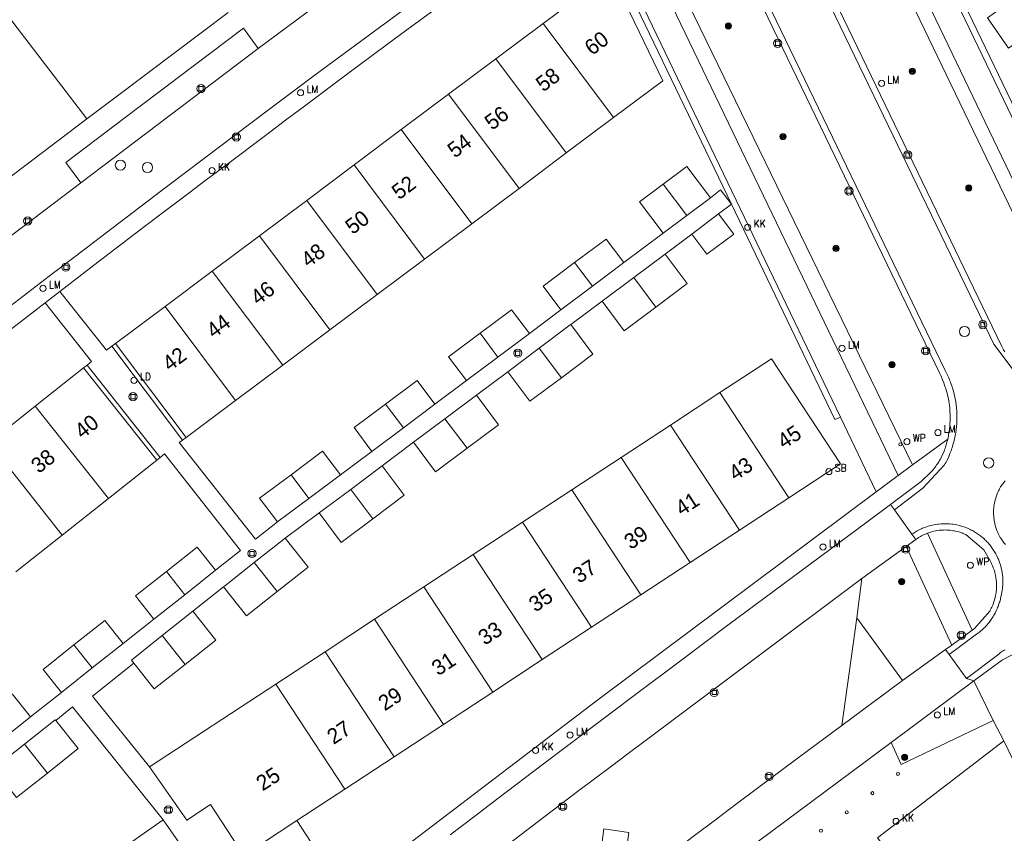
# Model space of a CAD drawing. Header units: metres. Extents: x 138165 to 154469, y 480134 to 494189.
# Tile 744 of 1056: x 145653 to 145733, y 488215 to 488281. Entities that reach past the tile are written whole.
import ezdxf

# ---------------------------------------------------------------- set-up
doc = ezdxf.new("R2010")
doc.units = ezdxf.units.M
doc.header["$LTSCALE"] = 0.001
doc.header["$MEASUREMENT"] = 0
for name, color, linetype, lineweight in [('Level 5', 7, 'Continuous', 0), ('TOP-L-terrein schutting raster hek leuning', 7, 'Continuous', 0), ('TOP-L-topo objecten punt', 7, 'Continuous', 0), ('TOP-L-topo objecten vlak', 7, 'Continuous', 0), ('TOP-L-verharding molgoot', 7, 'Continuous', 0), ('TOP-T-topo huisnummering naamgeving', 7, 'Continuous', 0)]:
    doc.layers.add(name, color=color, linetype=linetype, lineweight=lineweight)
doc.styles.add('Style-INTL_ISO', font='INTL_ISO.shx')
doc.styles.add('Style-STANDARD', font='STANDARD.shx')

# ---------------------------------------------------------------- blocks, each defined once
blk = doc.blocks.new('24')
at = {"layer": 'TOP-L-topo objecten punt', "color": 7, "linetype": 'Continuous', "lineweight": 0}
for radius in [0.025, 0.0182, 0.0115, 0.005]:
    blk.add_circle((0, 0), radius, dxfattribs=at)
blk = doc.blocks.new('39')
at = {"layer": 'TOP-L-topo objecten punt', "color": 7, "linetype": 'Continuous', "lineweight": 0}
for p, q in [((0.0175, 0.0175), (-0.0175, 0.0175)), ((-0.0175, 0.0175), (-0.0175, -0.0175)), ((0.0175, 0.0175), (0.0175, -0.0175)), ((0.0175, -0.0175), (-0.0175, -0.0175))]:
    blk.add_line(p, q, dxfattribs=at)
blk.add_circle((0, 0), 0.0332, dxfattribs=at)
blk = doc.blocks.new('*U13')
at = {"layer": 'Level 5', "color": 7, "linetype": 'Continuous', "lineweight": 0}
blk.add_circle((0, 0), 0.0415, dxfattribs=at)
blk = doc.blocks.new('150')
at = {"layer": 'Level 5', "color": 7, "linetype": 'Continuous', "lineweight": 0}
blk.add_blockref('*U13', (0, 0), dxfattribs=at)
blk = doc.blocks.new('73')
at = {"layer": 'TOP-L-topo objecten punt', "color": 7, "linetype": 'Continuous', "lineweight": 0}
blk.add_circle((0, 0), 0.025, dxfattribs=at)
at = {"layer": 'TOP-L-topo objecten punt', "color": 7, "linetype": 'Continuous', "lineweight": 0, "style": 'Style-STANDARD'}
blk.add_text('WP', height=0.06, dxfattribs=at).set_placement((0.0483, 0))
blk = doc.blocks.new('121')
at = {"layer": 'TOP-L-topo objecten punt', "color": 7, "linetype": 'Continuous', "lineweight": 0}
blk.add_circle((0, 0), 0.025, dxfattribs=at)
at = {"layer": 'TOP-L-topo objecten punt', "color": 7, "linetype": 'Continuous', "lineweight": 0, "style": 'Style-STANDARD'}
blk.add_text('LD', height=0.06, dxfattribs=at).set_placement((0.0483, 0))
blk = doc.blocks.new('10')
at = {"layer": 'TOP-L-topo objecten punt', "linetype": 'Continuous', "lineweight": 0}
blk.add_circle((0, 0), 0.0125, dxfattribs=at)
blk = doc.blocks.new('16')
at = {"layer": 'TOP-L-topo objecten punt', "color": 7, "linetype": 'Continuous', "lineweight": 0}
blk.add_circle((0, 0), 0.025, dxfattribs=at)
at = {"layer": 'TOP-L-topo objecten punt', "color": 7, "linetype": 'Continuous', "lineweight": 0, "style": 'Style-STANDARD'}
blk.add_text('LM', height=0.06, dxfattribs=at).set_placement((0.0483, 0))
blk = doc.blocks.new('119')
at = {"layer": 'TOP-L-topo objecten punt', "color": 7, "linetype": 'Continuous', "lineweight": 0}
blk.add_circle((0, 0), 0.025, dxfattribs=at)
at = {"layer": 'TOP-L-topo objecten punt', "color": 7, "linetype": 'Continuous', "lineweight": 0, "style": 'Style-STANDARD'}
blk.add_text('KK', height=0.06, dxfattribs=at).set_placement((0.0483, 0))
blk = doc.blocks.new('175')
at = {"layer": 'TOP-L-topo objecten punt', "color": 7, "linetype": 'Continuous', "lineweight": 0}
blk.add_circle((0, 0), 0.025, dxfattribs=at)
at = {"layer": 'TOP-L-topo objecten punt', "color": 7, "linetype": 'Continuous', "lineweight": 0, "style": 'Style-STANDARD'}
blk.add_text('SB', height=0.06, dxfattribs=at).set_placement((0.0483, 0))

msp = doc.modelspace()

# ---------------------------------------------------------------- linework, layer by layer
at = {"layer": 'TOP-L-terrein schutting raster hek leuning', "flags": 128}
msp.add_lwpolyline([(145730.26, 488227.19), (145731.833, 488223.977), (145724.348, 488220.399), (145723.518, 488222.178)], dxfattribs=at)
at = {"layer": 'TOP-L-topo objecten vlak', "flags": 128}
for points in [[(145718.492, 488305.139), (145741.758, 488256.743)], [(145741.343, 488256.453), (145718.079, 488304.845)], [(145716.794, 488302.587), (145715.722, 488302.062), (145738.161, 488255.427), (145739.186, 488255.946)], [(145716.794, 488302.587), (145739.186, 488255.946)], [(145732.766, 488253.974), (145732.716, 488254.052), (145732.667, 488254.132), (145732.574, 488254.293), (145732.489, 488254.459), (145712.079, 488296.796), (145711.575, 488298.258), (145711.551, 488298.405), (145711.538, 488298.5), (145711.518, 488298.691), (145711.505, 488298.883), (145711.502, 488298.979), (145711.502, 488299.172), (145711.51, 488299.364), (145711.526, 488299.555), (145711.537, 488299.651), (145711.564, 488299.841), (145711.581, 488299.936), (145711.6, 488300.03), (145711.643, 488300.217), (145711.668, 488300.31)], [(145711.566, 488296.654), (145731.869, 488254.577), (145733.449, 488252.513)], [(145700.073, 488293.766), (145676.678, 488276.494), (145673.122, 488273.825), (145671.346, 488272.488), (145667.798, 488269.809), (145666.026, 488268.468), (145664.255, 488267.124), (145660.716, 488264.433), (145657.182, 488261.735), (145655.417, 488260.384), (145651.891, 488257.677)], [(145701.758, 488293.15), (145725.271, 488244.771)], [(145707.729, 488293.156), (145727.447, 488252.251), (145727.556, 488252.03), (145727.609, 488251.916), (145727.71, 488251.685), (145727.803, 488251.45), (145727.847, 488251.332), (145727.929, 488251.094), (145727.967, 488250.974), (145728.003, 488250.853), (145728.07, 488250.61), (145728.129, 488250.365), (145728.18, 488250.118), (145728.203, 488249.994), (145728.242, 488249.745), (145728.259, 488249.62), (145728.286, 488249.37), (145728.306, 488249.118), (145728.317, 488248.867), (145728.321, 488248.615), (145728.316, 488248.363), (145728.304, 488248.111), (145728.283, 488247.86), (145728.27, 488247.734), (145728.238, 488247.484), (145728.197, 488247.235), (145728.174, 488247.112), (145728.149, 488246.988), (145728.122, 488246.865)], [(145724.09, 488243.903), (145700.77, 488292.412)], [(145708.454, 488292.8), (145727.92, 488252.44), (145727.996, 488252.296), (145728.052, 488252.183), (145728.16, 488251.955), (145728.212, 488251.839), (145728.261, 488251.723), (145728.309, 488251.606), (145728.355, 488251.488), (145728.44, 488251.25), (145728.481, 488251.13), (145728.519, 488251.01), (145728.59, 488250.767), (145728.653, 488250.522), (145728.708, 488250.275), (145728.733, 488250.151), (145728.776, 488249.902), (145728.812, 488249.652), (145728.839, 488249.4), (145728.859, 488249.148), (145728.866, 488249.022), (145728.87, 488248.896), (145728.874, 488248.643), (145728.873, 488248.516), (145728.87, 488248.39), (145728.858, 488248.138), (145728.837, 488247.886), (145728.809, 488247.634), (145728.773, 488247.384), (145728.752, 488247.259), (145728.729, 488247.135), (145728.704, 488247.011), (145728.677, 488246.888), (145728.648, 488246.764), (145728.617, 488246.642), (145728.55, 488246.398), (145728.513, 488246.277), (145728.474, 488246.157), (145728.434, 488246.037), (145728.392, 488245.918), (145728.301, 488245.682), (145728.204, 488245.448), (145728.099, 488245.218), (145727.986, 488244.992), (145727.928, 488244.88), (145727.867, 488244.769), (145726.113, 488242.865), (145723.799, 488241.101)], [(145655.928, 488258.873), (145659.027, 488261.269), (145662.817, 488264.158), (145664.45, 488265.399), (145666.085, 488266.639), (145667.721, 488267.877), (145669.358, 488269.113), (145672.636, 488271.581), (145674.277, 488272.813), (145675.919, 488274.043), (145679.207, 488276.498), (145682.499, 488278.947), (145684.147, 488280.169), (145687.446, 488282.608), (145689.098, 488283.825), (145692.404, 488286.254), (145694.06, 488287.467), (145697.373, 488289.886), (145698.621, 488290.795)], [(145710.536, 488265.976), (145698.621, 488290.795)], [(145699.032, 488291.094), (145719.398, 488248.657)], [(145658.115, 488272.925), (145649.413, 488284.276), (145595.45, 488247.467), (145607.111, 488233.013)], [(145700.947, 488273.021), (145704.965, 488276.029), (145700.74, 488284.809), (145695.217, 488280.675)], [(145672.06, 488278.639), (145676.77, 488282.147)], [(145732.754, 488282.112), (145731.353, 488281.149), (145733.053, 488278.676), (145734.454, 488279.638)], [(145669.599, 488281.583), (145660.829, 488274.971), (145658.115, 488272.925)], [(145672.06, 488278.639), (145670.862, 488280.288), (145661.342, 488273.11), (145656.406, 488269.378), (145657.64, 488267.728)], [(145695.217, 488280.675), (145691.375, 488277.798)], [(145700.947, 488273.021), (145695.217, 488280.675)], [(145657.64, 488267.728), (145672.06, 488278.639)], [(145691.375, 488277.798), (145687.532, 488274.922)], [(145691.375, 488277.798), (145697.104, 488270.145)], [(145687.532, 488274.922), (145683.689, 488272.045)], [(145687.532, 488274.922), (145693.262, 488267.268)], [(145697.104, 488270.145), (145700.947, 488273.021)], [(145658.115, 488272.925), (145642.78, 488261.288), (145629.042, 488250.563), (145607.111, 488233.013)], [(145683.689, 488272.045), (145679.847, 488269.169)], [(145689.419, 488264.391), (145683.689, 488272.045)], [(145693.262, 488267.268), (145697.104, 488270.145)], [(145679.847, 488269.169), (145676.004, 488266.292)], [(145685.577, 488261.515), (145679.847, 488269.169)], [(145708.83, 488266.495), (145706.913, 488269.056), (145704.992, 488267.618)], [(145651.454, 488263.02), (145657.64, 488267.728)], [(145704.992, 488267.618), (145703.07, 488266.179), (145704.984, 488263.622)], [(145706.908, 488265.059), (145704.992, 488267.618)], [(145689.419, 488264.391), (145693.262, 488267.268)], [(145710.536, 488265.976), (145709.659, 488267.143), (145708.83, 488266.495)], [(145676.004, 488266.292), (145672.162, 488263.416)], [(145676.004, 488266.292), (145681.733, 488258.638)], [(145708.83, 488266.495), (145706.908, 488265.059)], [(145709.493, 488265.192), (145710.536, 488265.976)], [(145719.398, 488248.657), (145718.942, 488248.453), (145710.536, 488265.976)], [(145706.908, 488265.059), (145704.984, 488263.622)], [(145707.308, 488263.549), (145708.538, 488261.903), (145710.729, 488263.541), (145709.493, 488265.192)], [(145707.308, 488263.549), (145709.493, 488265.192)], [(145685.577, 488261.515), (145689.419, 488264.391)], [(145672.162, 488263.416), (145668.32, 488260.539)], [(145672.162, 488263.416), (145677.892, 488255.762)], [(145704.984, 488263.622), (145701.785, 488261.221)], [(145705.145, 488261.923), (145707.308, 488263.549)], [(145701.785, 488261.221), (145700.347, 488263.142), (145697.786, 488261.225)], [(145702.588, 488260.001), (145705.145, 488261.923)], [(145704.382, 488257.605), (145706.942, 488259.522), (145705.145, 488261.923)], [(145681.733, 488258.638), (145685.577, 488261.515)], [(145697.786, 488261.225), (145695.224, 488259.307), (145696.671, 488257.374)], [(145699.228, 488259.298), (145697.786, 488261.225)], [(145701.785, 488261.221), (145699.228, 488259.298)], [(145668.32, 488260.539), (145664.477, 488257.663)], [(145674.049, 488252.885), (145668.32, 488260.539)], [(145700.029, 488258.078), (145702.588, 488260.001)], [(145702.588, 488260.001), (145704.382, 488257.605)], [(145655.928, 488258.873), (145654.742, 488257.956)], [(145660.164, 488254.434), (145659.719, 488254.101), (145655.928, 488258.873)], [(145677.892, 488255.762), (145681.733, 488258.638)], [(145699.228, 488259.298), (145696.671, 488257.374)], [(145601.17, 488215.315), (145638.589, 488245.468), (145654.742, 488257.956)], [(145654.742, 488257.956), (145658.512, 488253.17), (145658.134, 488252.871)], [(145697.477, 488256.179), (145700.029, 488258.078)], [(145700.029, 488258.078), (145701.82, 488255.687), (145704.382, 488257.605)], [(145664.477, 488257.663), (145660.459, 488254.655)], [(145664.477, 488257.663), (145670.207, 488250.009)], [(145694.103, 488255.464), (145692.662, 488257.389), (145690.101, 488255.472)], [(145696.671, 488257.374), (145694.103, 488255.464)], [(145694.913, 488254.265), (145697.434, 488256.15), (145697.477, 488256.179)], [(145696.712, 488251.863), (145699.272, 488253.78), (145697.477, 488256.179)], [(145674.049, 488252.885), (145677.892, 488255.762)], [(145690.101, 488255.472), (145687.539, 488253.554), (145688.985, 488251.622)], [(145691.545, 488253.543), (145690.101, 488255.472)], [(145694.103, 488255.464), (145691.545, 488253.543)], [(145660.164, 488254.434), (145660.459, 488254.655)], [(145660.459, 488254.655), (145666.189, 488247.001)], [(145665.894, 488246.78), (145660.164, 488254.434)], [(145692.349, 488252.35), (145694.913, 488254.265)], [(145696.712, 488251.863), (145694.913, 488254.265)], [(145691.545, 488253.543), (145688.985, 488251.622)], [(145715.206, 488242.095), (145719.402, 488244.85), (145713.788, 488253.4), (145709.592, 488250.645)], [(145657.86, 488252.653), (145653.927, 488249.533)], [(145657.86, 488252.653), (145658.134, 488252.871)], [(145663.801, 488245.163), (145657.86, 488252.653)], [(145658.134, 488252.871), (145664.075, 488245.381)], [(145670.207, 488250.009), (145674.049, 488252.885)], [(145689.804, 488250.439), (145692.349, 488252.35)], [(145692.349, 488252.35), (145694.15, 488249.945), (145696.712, 488251.863)], [(145686.421, 488249.708), (145684.977, 488251.636), (145682.416, 488249.719)], [(145688.985, 488251.622), (145686.421, 488249.708)], [(145709.592, 488250.645), (145705.58, 488248.01)], [(145709.592, 488250.645), (145715.206, 488242.095)], [(145666.189, 488247.001), (145670.207, 488250.009)], [(145687.243, 488248.522), (145689.804, 488250.439)], [(145689.041, 488246.12), (145691.602, 488248.038), (145689.804, 488250.439)], [(145653.927, 488249.533), (145650.165, 488246.549)], [(145653.927, 488249.533), (145659.868, 488242.043)], [(145682.416, 488249.719), (145679.854, 488247.801), (145681.3, 488245.869)], [(145682.416, 488249.719), (145683.861, 488247.789)], [(145686.421, 488249.708), (145683.861, 488247.789)], [(145684.682, 488246.603), (145687.243, 488248.522)], [(145687.243, 488248.522), (145689.041, 488246.12)], [(145719.398, 488248.657), (145722.315, 488242.58)], [(145683.861, 488247.789), (145681.3, 488245.869)], [(145705.58, 488248.01), (145701.568, 488245.376)], [(145711.194, 488239.46), (145705.58, 488248.01)], [(145650.165, 488246.549), (145656.106, 488239.059)], [(145673.611, 488240.122), (145671.842, 488238.724), (145665.633, 488246.585), (145665.894, 488246.78)], [(145666.189, 488247.001), (145665.894, 488246.78)], [(145682.135, 488244.695), (145684.682, 488246.603)], [(145684.682, 488246.603), (145686.479, 488244.203), (145689.041, 488246.12)], [(145723.473, 488241.535), (145725.966, 488243.407), (145726.76, 488244.166), (145726.901, 488244.329), (145726.969, 488244.412), (145727.1, 488244.583), (145727.164, 488244.67), (145727.225, 488244.758), (145727.285, 488244.847), (145727.401, 488245.029), (145727.456, 488245.122), (145727.509, 488245.216), (145727.61, 488245.406), (145727.658, 488245.502), (145727.749, 488245.697), (145727.832, 488245.896), (145727.871, 488245.996), (145727.908, 488246.097), (145727.943, 488246.199), (145727.976, 488246.302), (145728.037, 488246.508), (145728.064, 488246.612), (145728.122, 488246.865)], [(145728.122, 488246.865), (145725.271, 488244.771)], [(145678.736, 488243.954), (145677.292, 488245.883), (145674.731, 488243.966)], [(145681.3, 488245.869), (145678.736, 488243.954)], [(145659.868, 488242.043), (145663.801, 488245.163)], [(145664.075, 488245.381), (145663.801, 488245.163)], [(145664.075, 488245.381), (145664.433, 488245.665), (145670.623, 488237.812), (145668.594, 488236.191)], [(145701.568, 488245.376), (145697.555, 488242.741)], [(145707.182, 488236.826), (145701.568, 488245.376)], [(145679.574, 488242.778), (145682.024, 488244.615), (145682.135, 488244.695)], [(145681.371, 488240.378), (145683.932, 488242.296), (145682.135, 488244.695)], [(145725.271, 488244.771), (145724.09, 488243.903)], [(145674.731, 488243.966), (145672.169, 488242.048), (145673.611, 488240.122)], [(145676.173, 488242.039), (145674.731, 488243.966)], [(145678.736, 488243.954), (145676.173, 488242.039)], [(145722.315, 488242.58), (145724.09, 488243.903)], [(145732.794, 488243.478), (145732.682, 488243.338), (145732.628, 488243.266), (145732.576, 488243.193), (145732.526, 488243.119), (145732.429, 488242.968), (145732.34, 488242.813), (145732.298, 488242.734), (145732.258, 488242.654), (145732.183, 488242.491), (145732.148, 488242.408), (145732.116, 488242.325)], [(145677.012, 488240.86), (145679.574, 488242.778)], [(145722.315, 488242.58), (145699.68, 488225.664), (145679.054, 488209.925)], [(145679.574, 488242.778), (145681.371, 488240.378)], [(145697.555, 488242.741), (145693.543, 488240.107)], [(145697.555, 488242.741), (145703.169, 488234.191)], [(145656.106, 488239.059), (145659.868, 488242.043)], [(145676.173, 488242.039), (145673.654, 488240.162), (145673.611, 488240.122)], [(145711.194, 488239.46), (145715.206, 488242.095)], [(145732.116, 488242.325), (145732.055, 488242.156), (145732.028, 488242.071), (145732.003, 488241.985), (145731.958, 488241.812), (145731.921, 488241.636), (145731.905, 488241.548), (145731.88, 488241.371), (145731.87, 488241.282), (145731.857, 488241.103), (145731.853, 488241.014), (145731.852, 488240.924), (145731.852, 488240.834), (145731.854, 488240.745), (145731.865, 488240.566), (145731.873, 488240.477), (145731.896, 488240.299), (145731.91, 488240.211), (145731.945, 488240.035), (145731.965, 488239.948), (145732.011, 488239.774), (145732.065, 488239.604), (145732.126, 488239.435), (145732.195, 488239.27), (145732.232, 488239.188), (145732.312, 488239.028), (145732.399, 488238.871), (145732.445, 488238.794), (145732.542, 488238.644), (145732.593, 488238.57), (145732.7, 488238.427), (145732.813, 488238.288)], [(145723.473, 488241.535), (145721.538, 488240.106), (145717.77, 488237.317), (145714.007, 488234.522), (145710.249, 488231.72), (145708.372, 488230.317), (145706.496, 488228.912), (145702.747, 488226.097), (145699.003, 488223.276), (145695.264, 488220.449), (145691.53, 488217.615), (145689.665, 488216.196), (145687.654, 488214.663)], [(145723.799, 488241.101), (145723.473, 488241.535)], [(145725.218, 488239.132), (145723.799, 488241.101)], [(145674.248, 488238.805), (145677.012, 488240.86)], [(145677.012, 488240.86), (145678.809, 488238.46), (145681.371, 488240.378)], [(145693.543, 488240.107), (145689.53, 488237.472)], [(145699.157, 488231.557), (145693.543, 488240.107)], [(145707.182, 488236.826), (145711.194, 488239.46)], [(145725.218, 488239.132), (145725.309, 488239.194), (145725.39, 488239.246), (145725.556, 488239.347), (145725.64, 488239.394), (145725.812, 488239.484), (145725.899, 488239.527), (145725.987, 488239.567), (145726.076, 488239.606), (145726.166, 488239.643), (145726.348, 488239.711), (145726.44, 488239.742), (145726.625, 488239.799), (145726.813, 488239.848), (145727.002, 488239.889), (145727.097, 488239.906), (145727.289, 488239.936), (145727.385, 488239.948), (145727.579, 488239.965), (145727.675, 488239.971), (145727.772, 488239.975), (145727.869, 488239.977), (145727.966, 488239.976), (145728.16, 488239.97), (145728.257, 488239.964), (145728.45, 488239.945), (145728.546, 488239.933), (145728.666, 488239.915), (145728.857, 488239.88), (145729.046, 488239.837), (145729.14, 488239.812), (145729.233, 488239.786), (145729.326, 488239.757), (145729.51, 488239.695), (145729.601, 488239.661), (145729.78, 488239.588), (145729.956, 488239.507), (145730.043, 488239.464), (145730.129, 488239.419), (145730.298, 488239.324), (145730.381, 488239.273), (145730.544, 488239.168), (145730.624, 488239.113), (145730.78, 488238.997), (145730.856, 488238.937), (145730.931, 488238.876), (145731.077, 488238.748), (145731.148, 488238.682), (145731.217, 488238.615), (145731.285, 488238.546), (145731.352, 488238.475), (145731.481, 488238.33), (145731.544, 488238.256), (145731.663, 488238.104), (145731.721, 488238.026), (145731.831, 488237.866), (145731.884, 488237.785), (145731.935, 488237.702), (145731.984, 488237.618), (145732.031, 488237.534), (145732.121, 488237.362), (145732.204, 488237.186), (145732.242, 488237.097), (145732.279, 488237.008), (145732.347, 488236.826), (145732.407, 488236.642), (145732.434, 488236.548), (145732.483, 488236.361), (145732.504, 488236.266), (145732.524, 488236.171), (145732.557, 488235.98), (145732.582, 488235.788), (145732.599, 488235.595), (145732.605, 488235.498), (145732.61, 488235.304), (145732.61, 488235.207), (145732.603, 488235.013), (145732.588, 488234.82), (145732.578, 488234.723), (145732.551, 488234.531), (145732.535, 488234.435), (145732.496, 488234.245), (145732.474, 488234.151), (145732.448, 488234.017), (145732.426, 488233.919), (145732.403, 488233.822), (145732.35, 488233.629), (145732.321, 488233.533), (145732.29, 488233.438), (145732.222, 488233.25), (145732.185, 488233.157), (145732.147, 488233.065), (145732.064, 488232.883), (145731.974, 488232.705), (145731.926, 488232.617), (145731.877, 488232.53), (145731.826, 488232.444), (145731.773, 488232.359), (145731.719, 488232.276), (145731.605, 488232.111), (145731.484, 488231.952), (145731.422, 488231.874), (145731.292, 488231.722), (145731.225, 488231.648), (145731.156, 488231.575), (145731.086, 488231.504), (145730.942, 488231.366), (145730.792, 488231.233), (145730.715, 488231.169), (145730.558, 488231.046), (145730.477, 488230.987), (145728.238, 488229.341)], [(145726.475, 488239.207), (145726.559, 488239.238), (145726.729, 488239.295), (145726.815, 488239.32), (145726.988, 488239.365), (145727.163, 488239.402), (145727.251, 488239.417), (145727.429, 488239.443), (145727.518, 488239.452), (145727.696, 488239.466), (145727.785, 488239.469), (145727.964, 488239.471), (145728.054, 488239.469), (145728.233, 488239.458), (145728.322, 488239.45), (145728.499, 488239.427), (145728.588, 488239.413), (145728.676, 488239.397), (145728.851, 488239.358), (145729.023, 488239.312), (145729.109, 488239.286), (145729.279, 488239.229), (145729.362, 488239.197), (145729.528, 488239.128), (145729.609, 488239.091), (145731.062, 488237.843), (145731.565, 488236.971), (145731.65, 488236.809), (145731.69, 488236.727), (145731.765, 488236.561), (145731.832, 488236.391), (145731.892, 488236.219), (145731.919, 488236.132), (145731.944, 488236.044), (145731.989, 488235.867), (145732.008, 488235.778), (145732.041, 488235.598), (145732.066, 488235.417), (145732.083, 488235.235), (145732.088, 488235.144), (145732.093, 488234.962), (145732.09, 488234.779), (145732.079, 488234.597), (145732.06, 488234.416), (145732.033, 488234.235), (145732.016, 488234.145), (145731.978, 488233.967), (145731.931, 488233.79), (145731.877, 488233.616), (145731.815, 488233.444), (145731.781, 488233.36), (145731.709, 488233.192), (145731.669, 488233.11), (145731.586, 488232.948), (145731.541, 488232.868), (145730.311, 488231.457), (145730.104, 488231.307)], [(145652.346, 488236.076), (145656.106, 488239.059)], [(145671.737, 488236.824), (145674.248, 488238.805)], [(145673.605, 488234.47), (145676.111, 488236.458), (145674.248, 488238.805)], [(145724.754, 488238.133), (145725.533, 488238.693)], [(145725.533, 488238.693), (145725.218, 488239.132)], [(145726.475, 488239.207), (145726.309, 488239.14), (145726.228, 488239.103), (145726.147, 488239.065), (145725.988, 488238.982), (145725.91, 488238.939), (145725.757, 488238.846), (145725.682, 488238.797), (145725.533, 488238.693)], [(145730.104, 488231.307), (145726.475, 488239.207)], [(145668.594, 488236.191), (145667.097, 488238.078), (145664.59, 488236.089)], [(145721.136, 488235.533), (145724.754, 488238.133)], [(145724.754, 488238.133), (145728.447, 488230.109)], [(145689.53, 488237.472), (145685.518, 488234.838)], [(145689.53, 488237.472), (145695.144, 488228.922)], [(145668.594, 488236.191), (145666.086, 488234.204)], [(145669.224, 488234.842), (145669.313, 488234.895), (145671.737, 488236.824)], [(145671.737, 488236.824), (145673.605, 488234.47)], [(145703.169, 488234.191), (145707.182, 488236.826)], [(145664.59, 488236.089), (145662.083, 488234.1), (145663.576, 488232.217)], [(145664.59, 488236.089), (145666.086, 488234.204)], [(145677.576, 488202.458), (145678.884, 488203.481), (145680.243, 488204.541), (145681.603, 488205.6), (145682.964, 488206.657), (145685.69, 488208.766), (145687.055, 488209.819), (145688.421, 488210.87), (145689.789, 488211.919), (145691.157, 488212.966), (145693.898, 488215.057), (145695.27, 488216.1), (145696.644, 488217.141), (145698.018, 488218.18), (145700.771, 488220.255), (145702.149, 488221.29), (145703.529, 488222.323), (145721.136, 488235.533)], [(145720.724, 488232.316), (145721.136, 488235.533)], [(145666.748, 488232.877), (145669.224, 488234.842)], [(145669.224, 488234.842), (145671.098, 488232.481), (145673.605, 488234.47)], [(145685.518, 488234.838), (145681.506, 488232.203)], [(145685.518, 488234.838), (145691.132, 488226.288)], [(145666.086, 488234.204), (145663.576, 488232.217)], [(145699.157, 488231.557), (145703.169, 488234.191)], [(145663.576, 488232.217), (145661.068, 488230.229)], [(145664.246, 488230.883), (145666.748, 488232.877)], [(145666.115, 488228.527), (145668.621, 488230.515), (145666.748, 488232.877)], [(145681.506, 488232.203), (145677.493, 488229.569)], [(145687.12, 488223.653), (145681.506, 488232.203)], [(145719.508, 488223.573), (145720.724, 488232.316)], [(145724.453, 488227.219), (145720.724, 488232.316)], [(145661.068, 488230.229), (145659.576, 488232.111), (145657.069, 488230.122)], [(145695.144, 488228.922), (145699.157, 488231.557)], [(145661.94, 488228.641), (145661.743, 488228.889), (145664.246, 488230.883)], [(145664.246, 488230.883), (145666.115, 488228.527)], [(145728.447, 488230.109), (145730.104, 488231.307)], [(145657.069, 488230.122), (145654.561, 488228.132), (145656.051, 488226.254)], [(145658.56, 488228.242), (145657.069, 488230.122)], [(145661.068, 488230.229), (145658.56, 488228.242)], [(145727.945, 488229.746), (145724.453, 488227.219)], [(145728.447, 488230.109), (145727.945, 488229.746)], [(145728.238, 488229.341), (145727.945, 488229.746)], [(145677.493, 488229.569), (145673.481, 488226.934)], [(145677.493, 488229.569), (145683.107, 488221.019)], [(145729.646, 488227.395), (145728.238, 488229.341)], [(145729.646, 488227.395), (145732.164, 488229.296), (145732.344, 488229.434), (145732.425, 488229.492), (145732.592, 488229.605), (145732.678, 488229.658), (145732.764, 488229.71)], [(145733.997, 488229.65), (145732.571, 488228.903), (145730.26, 488227.19)], [(145658.56, 488228.242), (145656.051, 488226.254)], [(145663.222, 488220.198), (145658.592, 488225.953), (145661.94, 488228.641)], [(145661.94, 488228.641), (145663.608, 488226.538), (145666.115, 488228.527)], [(145691.132, 488226.288), (145695.144, 488228.922)], [(145730.26, 488227.19), (145729.646, 488227.395)], [(145673.481, 488226.934), (145663.222, 488220.198)], [(145679.095, 488218.384), (145673.481, 488226.934)], [(145724.453, 488227.219), (145719.508, 488223.573)], [(145723.518, 488222.178), (145730.26, 488227.19)], [(145730.26, 488227.19), (145731.833, 488223.977)], [(145653.543, 488224.266), (145652.055, 488226.144), (145649.549, 488224.155)], [(145656.051, 488226.254), (145653.543, 488224.266)], [(145687.12, 488223.653), (145691.132, 488226.288)], [(145655.603, 488223.97), (145656.966, 488225.07), (145664.337, 488215.878)], [(145653.543, 488224.266), (145651.036, 488222.279)], [(145653.048, 488222.044), (145655.554, 488224.032), (145655.603, 488223.97)], [(145654.913, 488219.693), (145657.419, 488221.681), (145655.603, 488223.97)], [(145719.508, 488223.573), (145716.083, 488221.02), (145714.372, 488219.741), (145710.954, 488217.178), (145709.247, 488215.894), (145707.541, 488214.608), (145704.133, 488212.033), (145702.431, 488210.743), (145700.73, 488209.451), (145697.331, 488206.862), (145695.634, 488205.566), (145693.938, 488204.268), (145691.286, 488202.233), (145676.098, 488190.355)], [(145683.107, 488221.019), (145687.12, 488223.653)], [(145731.833, 488223.977), (145724.348, 488220.399), (145723.518, 488222.178)], [(145732.697, 488222.302), (145731.833, 488223.977)], [(145650.541, 488220.055), (145653.048, 488222.044)], [(145654.913, 488219.693), (145653.048, 488222.044)], [(145673.018, 488176.568), (145698.722, 488196.266), (145699.503, 488195.246), (145723.188, 488213.396), (145722.406, 488214.416), (145732.697, 488222.302)], [(145705.719, 488208.88), (145711.678, 488213.373), (145723.518, 488222.178)], [(145732.697, 488222.302), (145736.605, 488214.159)], [(145679.095, 488218.384), (145683.107, 488221.019)], [(145675.203, 488215.829), (145670.887, 488212.995), (145668.17, 488217.132), (145666.246, 488215.868), (145663.222, 488220.198)], [(145650.541, 488220.055), (145652.406, 488217.704), (145654.913, 488219.693)], [(145675.203, 488215.829), (145679.095, 488218.384)], [(145664.337, 488215.878), (145660.221, 488213.003)], [(145664.337, 488215.878), (145670.194, 488207.491)], [(145679.054, 488209.925), (145675.203, 488215.829)], [(145700.149, 488215.155), (145702.202, 488214.848), (145701.634, 488210.608), (145699.61, 488210.903), (145700.149, 488215.155)]]:
    msp.add_lwpolyline(points, dxfattribs=at)
at = {"layer": 'TOP-L-verharding molgoot', "flags": 128}
for points in [[(145733.449, 488252.513), (145731.869, 488254.577), (145711.566, 488296.654)], [(145708.454, 488292.8), (145727.92, 488252.44)], [(145657.64, 488267.728), (145672.06, 488278.639)], [(145727.92, 488252.44), (145727.996, 488252.296), (145728.052, 488252.183), (145728.16, 488251.955), (145728.212, 488251.839), (145728.261, 488251.723), (145728.309, 488251.606), (145728.355, 488251.488), (145728.44, 488251.25), (145728.481, 488251.13), (145728.519, 488251.01), (145728.59, 488250.767), (145728.653, 488250.522), (145728.708, 488250.275), (145728.733, 488250.151), (145728.776, 488249.902), (145728.812, 488249.652), (145728.839, 488249.4), (145728.859, 488249.148), (145728.866, 488249.022), (145728.87, 488248.896), (145728.874, 488248.643), (145728.873, 488248.516), (145728.87, 488248.39), (145728.858, 488248.138), (145728.837, 488247.886), (145728.809, 488247.634), (145728.773, 488247.384), (145728.752, 488247.259), (145728.729, 488247.135), (145728.704, 488247.011), (145728.677, 488246.888), (145728.648, 488246.764), (145728.617, 488246.642), (145728.55, 488246.398), (145728.513, 488246.277), (145728.474, 488246.157), (145728.434, 488246.037), (145728.392, 488245.918), (145728.301, 488245.682), (145728.204, 488245.448), (145728.099, 488245.218), (145727.986, 488244.992), (145727.928, 488244.88), (145727.867, 488244.769)], [(145727.867, 488244.769), (145726.113, 488242.865), (145723.799, 488241.101)], [(145725.218, 488239.132), (145725.309, 488239.194), (145725.39, 488239.246), (145725.556, 488239.347), (145725.64, 488239.394), (145725.812, 488239.484), (145725.899, 488239.527), (145725.987, 488239.567), (145726.076, 488239.606), (145726.166, 488239.643), (145726.348, 488239.711), (145726.44, 488239.742), (145726.625, 488239.799), (145726.813, 488239.848), (145727.002, 488239.889), (145727.097, 488239.906), (145727.289, 488239.936), (145727.385, 488239.948), (145727.579, 488239.965), (145727.675, 488239.971), (145727.772, 488239.975), (145727.869, 488239.977), (145727.966, 488239.976), (145728.16, 488239.97), (145728.257, 488239.964), (145728.45, 488239.945), (145728.546, 488239.933), (145728.666, 488239.915), (145728.857, 488239.88), (145729.046, 488239.837), (145729.14, 488239.812), (145729.233, 488239.786), (145729.326, 488239.757), (145729.51, 488239.695), (145729.601, 488239.661), (145729.78, 488239.588), (145729.956, 488239.507), (145730.043, 488239.464), (145730.129, 488239.419), (145730.298, 488239.324), (145730.381, 488239.273)], [(145730.381, 488239.273), (145730.544, 488239.168), (145730.624, 488239.113), (145730.78, 488238.997), (145730.856, 488238.937), (145730.931, 488238.876), (145731.077, 488238.748), (145731.148, 488238.682), (145731.217, 488238.615), (145731.285, 488238.546), (145731.352, 488238.475), (145731.481, 488238.33), (145731.544, 488238.256), (145731.663, 488238.104), (145731.721, 488238.026), (145731.831, 488237.866), (145731.884, 488237.785), (145731.935, 488237.702), (145731.984, 488237.618), (145732.031, 488237.534), (145732.121, 488237.362), (145732.204, 488237.186), (145732.242, 488237.097), (145732.279, 488237.008), (145732.347, 488236.826), (145732.407, 488236.642), (145732.434, 488236.548), (145732.483, 488236.361), (145732.504, 488236.266), (145732.524, 488236.171), (145732.557, 488235.98), (145732.582, 488235.788), (145732.599, 488235.595), (145732.605, 488235.498), (145732.61, 488235.304), (145732.61, 488235.207), (145732.603, 488235.013), (145732.588, 488234.82), (145732.578, 488234.723), (145732.551, 488234.531), (145732.535, 488234.435), (145732.496, 488234.245), (145732.474, 488234.151), (145732.448, 488234.017), (145732.426, 488233.919), (145732.403, 488233.822), (145732.35, 488233.629), (145732.321, 488233.533), (145732.29, 488233.438), (145732.222, 488233.25), (145732.185, 488233.157), (145732.147, 488233.065), (145732.064, 488232.883), (145731.974, 488232.705), (145731.926, 488232.617), (145731.877, 488232.53), (145731.826, 488232.444), (145731.773, 488232.359), (145731.719, 488232.276), (145731.605, 488232.111), (145731.484, 488231.952), (145731.422, 488231.874), (145731.292, 488231.722), (145731.225, 488231.648), (145731.156, 488231.575), (145731.086, 488231.504), (145730.942, 488231.366), (145730.792, 488231.233), (145730.715, 488231.169), (145730.558, 488231.046), (145730.477, 488230.987)], [(145703.529, 488222.323), (145721.136, 488235.533)], [(145730.477, 488230.987), (145728.238, 488229.341)], [(145729.646, 488227.395), (145732.164, 488229.296)], [(145732.164, 488229.296), (145732.344, 488229.434), (145732.425, 488229.492), (145732.592, 488229.605), (145732.678, 488229.658), (145732.764, 488229.71)], [(145691.286, 488202.233), (145693.938, 488204.268), (145695.634, 488205.566), (145697.331, 488206.862), (145700.73, 488209.451), (145702.431, 488210.743), (145704.133, 488212.033), (145707.541, 488214.608), (145709.247, 488215.894), (145710.954, 488217.178), (145714.372, 488219.741), (145716.083, 488221.02), (145719.508, 488223.573)], [(145677.576, 488202.458), (145678.884, 488203.481), (145680.243, 488204.541), (145681.603, 488205.6), (145682.964, 488206.657), (145685.69, 488208.766), (145687.055, 488209.819), (145688.421, 488210.87), (145689.789, 488211.919), (145691.157, 488212.966), (145693.898, 488215.057), (145695.27, 488216.1), (145696.644, 488217.141), (145698.018, 488218.18), (145700.771, 488220.255), (145702.149, 488221.29), (145703.529, 488222.323)]]:
    msp.add_lwpolyline(points, dxfattribs=at)

# ---------------------------------------------------------------- block references
at = {"layer": 'TOP-L-topo objecten punt', "xscale": 10, "yscale": 10, "zscale": 10}
for name, p in [('24', (145710.292, 488280.48)), ('39', (145714.301, 488279.063)), ('24', (145725.243, 488276.801)), ('16', (145722.745, 488275.812)), ('39', (145667.408, 488275.38)), ('16', (145675.501, 488275.04)), ('39', (145670.284, 488271.451)), ('24', (145714.727, 488271.485)), ('39', (145724.88, 488269.99)), ('150', (145660.848, 488269.152)), ('150', (145663.056, 488268.96)), ('119', (145668.305, 488268.71)), ('39', (145720.092, 488267.051)), ('24', (145729.839, 488267.296)), ('39', (145653.306, 488264.605)), ('119', (145711.865, 488264.105)), ('24', (145719.035, 488262.374)), ('39', (145656.416, 488260.852)), ('16', (145654.557, 488259.13)), ('39', (145730.98, 488256.18)), ('150', (145729.488, 488255.616)), ('16', (145719.527, 488254.247)), ('39', (145693.163, 488253.852)), ('39', (145726.329, 488254.053)), ('24', (145723.594, 488252.921)), ('121', (145661.958, 488251.647)), ('39', (145661.874, 488250.313)), ('16', (145727.321, 488247.4)), ('10', (145724.27, 488246.438)), ('73', (145724.806, 488246.654)), ('150', (145731.456, 488244.928)), ('175', (145718.458, 488244.223)), ('16', (145717.982, 488238.075)), ('39', (145671.555, 488237.555)), ('39', (145724.706, 488237.905)), ('73', (145729.97, 488236.604)), ('24', (145724.375, 488235.27)), ('39', (145729.236, 488230.906)), ('39', (145709.134, 488226.248)), ('16', (145727.29, 488224.427)), ('16', (145697.418, 488222.783)), ('119', (145694.61, 488221.547)), ('24', (145724.615, 488220.976)), ('39', (145713.603, 488219.408)), ('10', (145724.079, 488219.626)), ('10', (145722.004, 488218.059)), ('39', (145664.741, 488216.696)), ('39', (145696.815, 488216.969)), ('10', (145719.914, 488216.491)), ('119', (145723.929, 488215.756)), ('10', (145717.816, 488215.005))]:
    msp.add_blockref(name, p, dxfattribs=at)

# ---------------------------------------------------------------- texts
at = {"layer": 'TOP-T-topo huisnummering naamgeving', "style": 'Style-INTL_ISO'}
for s, rotation, p in [('60', 36.8, (145699.196, 488278.033)), ('58', 36.8, (145695.231, 488275.064)), ('56', 36.8, (145691.068, 488271.947)), ('54', 36.8, (145688.044, 488269.683)), ('52', 36.8, (145683.511, 488266.29)), ('50', 36.8, (145679.731, 488263.461)), ('48', 36.8, (145676.136, 488260.77)), ('46', 36.8, (145672.038, 488257.701)), ('44', 36.8, (145668.44, 488255.008)), ('42', 36.8, (145664.865, 488252.332)), ('40', 38.4, (145657.753, 488246.824)), ('45', 33.2, (145714.798, 488246.013)), ('38', 38.4, (145654.213, 488244.016)), ('43', 33.2, (145710.847, 488243.419)), ('41', 33.2, (145706.503, 488240.567)), ('39', 33.2, (145702.341, 488237.834)), ('37', 33.2, (145698.148, 488235.081)), ('35', 33.2, (145694.591, 488232.745)), ('33', 33.2, (145690.474, 488230.043)), ('31', 33.2, (145686.689, 488227.558)), ('29', 33.2, (145682.345, 488224.705)), ('27', 33.2, (145678.183, 488221.973)), ('25', 33.2, (145672.42, 488218.189))]:
    msp.add_text(s, height=1.25, rotation=rotation, dxfattribs=at).set_placement(p)

doc.saveas('drawing.dxf')
